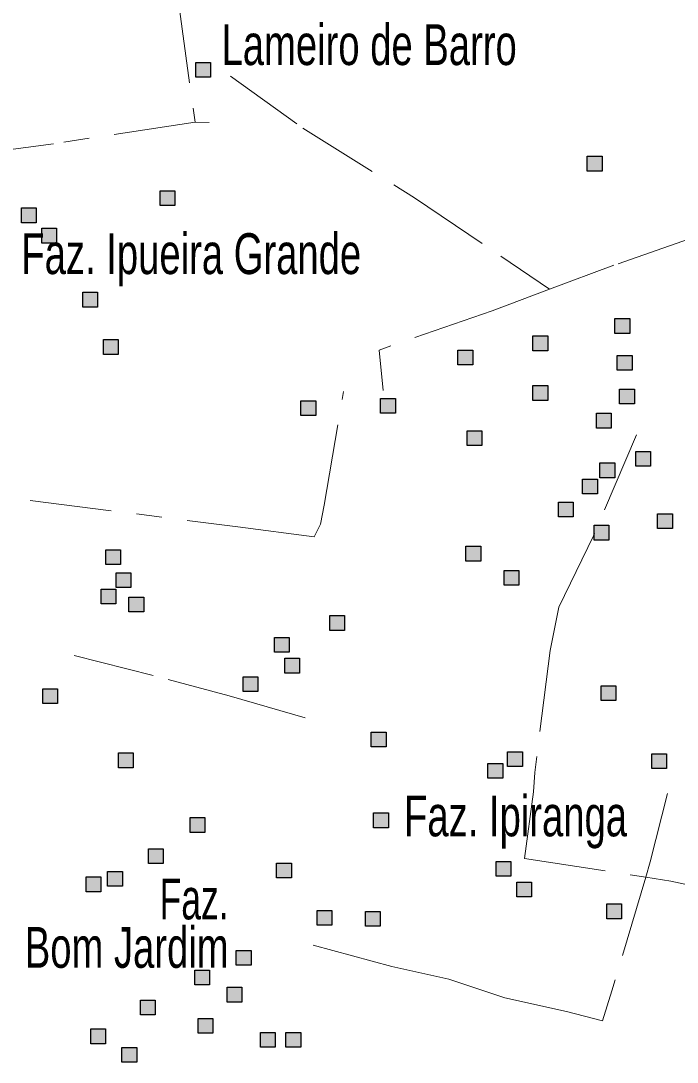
# Model space of a CAD drawing. Extents: x 445.4 to 500, y 8728.7 to 8784.
# Drawn here: x 478.913 to 481.485, y 8738.706 to 8742.79 of the extents above; entities that cross this region are included whole.
import ezdxf
from ezdxf.enums import TextEntityAlignment as Align

# ---------------------------------------------------------------- set-up
doc = ezdxf.new("R2010")
doc.units = 0
doc.header["$LTSCALE"] = 0.064
doc.linetypes.add('DOT_DASHED', pattern=[7.7, 5, -1.2, 0.3, -1.2])
doc.layers.add('2', color=7, linetype='Continuous', lineweight=25)
doc.layers.add('22', color=7, linetype='DOT_DASHED', lineweight=13)
doc.layers.add('61', color=7, linetype='Continuous')

msp = doc.modelspace()

# ---------------------------------------------------------------- hatches: boundary and pattern name
at = {"layer": '2'}
for points in [[(479.5987, 8742.6262), (479.6567, 8742.6262), (479.6567, 8742.5682), (479.5987, 8742.5682)], [(481.1327, 8742.2587), (481.1907, 8742.2587), (481.1907, 8742.2007), (481.1327, 8742.2007)], [(479.4585, 8742.1237), (479.5165, 8742.1237), (479.5165, 8742.0657), (479.4585, 8742.0657)], [(478.9155, 8742.0558), (478.9735, 8742.0558), (478.9735, 8741.9978), (478.9155, 8741.9978)], [(478.9945, 8741.9763), (479.0525, 8741.9763), (479.0525, 8741.9183), (478.9945, 8741.9183)], [(479.1553, 8741.7253), (479.2133, 8741.7253), (479.2133, 8741.6673), (479.1553, 8741.6673)], [(481.2413, 8741.6221), (481.2993, 8741.6221), (481.2993, 8741.5641), (481.2413, 8741.5641)], [(480.92, 8741.5542), (480.978, 8741.5542), (480.978, 8741.4962), (480.92, 8741.4962)], [(479.2367, 8741.5397), (479.2947, 8741.5397), (479.2947, 8741.4817), (479.2367, 8741.4817)], [(480.6259, 8741.4989), (480.6839, 8741.4989), (480.6839, 8741.4409), (480.6259, 8741.4409)], [(481.2504, 8741.4773), (481.3084, 8741.4773), (481.3084, 8741.4193), (481.2504, 8741.4193)], [(480.92, 8741.3595), (480.978, 8741.3595), (480.978, 8741.3015), (480.92, 8741.3015)], [(481.2594, 8741.346), (481.3174, 8741.346), (481.3174, 8741.288), (481.2594, 8741.288)], [(480.0105, 8741.2997), (480.0685, 8741.2997), (480.0685, 8741.2417), (480.0105, 8741.2417)], [(480.3227, 8741.3088), (480.3807, 8741.3088), (480.3807, 8741.2508), (480.3227, 8741.2508)], [(481.1689, 8741.2509), (481.2269, 8741.2509), (481.2269, 8741.1929), (481.1689, 8741.1929)], [(480.6621, 8741.182), (480.7201, 8741.182), (480.7201, 8741.124), (480.6621, 8741.124)], [(481.3228, 8741.1015), (481.3808, 8741.1015), (481.3808, 8741.0435), (481.3228, 8741.0435)], [(481.1825, 8741.0562), (481.2405, 8741.0562), (481.2405, 8740.9982), (481.1825, 8740.9982)], [(481.1146, 8740.9928), (481.1726, 8740.9928), (481.1726, 8740.9348), (481.1146, 8740.9348)], [(481.0196, 8740.9023), (481.0776, 8740.9023), (481.0776, 8740.8443), (481.0196, 8740.8443)], [(481.4087, 8740.857), (481.4667, 8740.857), (481.4667, 8740.799), (481.4087, 8740.799)], [(481.1599, 8740.8117), (481.2179, 8740.8117), (481.2179, 8740.7537), (481.1599, 8740.7537)], [(480.6576, 8740.7292), (480.7156, 8740.7292), (480.7156, 8740.6712), (480.6576, 8740.6712)], [(479.2458, 8740.7157), (479.3038, 8740.7157), (479.3038, 8740.6577), (479.2458, 8740.6577)], [(479.2865, 8740.6251), (479.3445, 8740.6251), (479.3445, 8740.5671), (479.2865, 8740.5671)], [(480.8069, 8740.6342), (480.8649, 8740.6342), (480.8649, 8740.5762), (480.8069, 8740.5762)], [(479.2277, 8740.5617), (479.2857, 8740.5617), (479.2857, 8740.5037), (479.2277, 8740.5037)], [(479.3363, 8740.53), (479.3943, 8740.53), (479.3943, 8740.472), (479.3363, 8740.472)], [(480.1236, 8740.4576), (480.1816, 8740.4576), (480.1816, 8740.3996), (480.1236, 8740.3996)], [(479.9064, 8740.3716), (479.9644, 8740.3716), (479.9644, 8740.3136), (479.9064, 8740.3136)], [(479.9472, 8740.2901), (480.0052, 8740.2901), (480.0052, 8740.2321), (479.9472, 8740.2321)], [(479.7843, 8740.2176), (479.8423, 8740.2176), (479.8423, 8740.1596), (479.7843, 8740.1596)], [(478.9984, 8740.1707), (479.0564, 8740.1707), (479.0564, 8740.1127), (478.9984, 8740.1127)], [(481.187, 8740.1824), (481.245, 8740.1824), (481.245, 8740.1244), (481.187, 8740.1244)], [(480.2865, 8740.0003), (480.3445, 8740.0003), (480.3445, 8739.9423), (480.2865, 8739.9423)], [(479.2956, 8739.9188), (479.3536, 8739.9188), (479.3536, 8739.8608), (479.2956, 8739.8608)], [(480.8205, 8739.9234), (480.8785, 8739.9234), (480.8785, 8739.8654), (480.8205, 8739.8654)], [(481.3861, 8739.9153), (481.4441, 8739.9153), (481.4441, 8739.8573), (481.3861, 8739.8573)], [(480.7436, 8739.8781), (480.8016, 8739.8781), (480.8016, 8739.8201), (480.7436, 8739.8201)], [(479.5761, 8739.6653), (479.6341, 8739.6653), (479.6341, 8739.6073), (479.5761, 8739.6073)], [(480.2956, 8739.6834), (480.3536, 8739.6834), (480.3536, 8739.6254), (480.2956, 8739.6254)], [(479.4132, 8739.5431), (479.4712, 8739.5431), (479.4712, 8739.4851), (479.4132, 8739.4851)], [(479.9155, 8739.487), (479.9735, 8739.487), (479.9735, 8739.429), (479.9155, 8739.429)], [(480.7752, 8739.4933), (480.8332, 8739.4933), (480.8332, 8739.4353), (480.7752, 8739.4353)], [(479.1689, 8739.4326), (479.2269, 8739.4326), (479.2269, 8739.3746), (479.1689, 8739.3746)], [(479.2528, 8739.4546), (479.3108, 8739.4546), (479.3108, 8739.3966), (479.2528, 8739.3966)], [(480.8567, 8739.4127), (480.9147, 8739.4127), (480.9147, 8739.3547), (480.8567, 8739.3547)], [(480.0739, 8739.3013), (480.1319, 8739.3013), (480.1319, 8739.2433), (480.0739, 8739.2433)], [(480.2637, 8739.2975), (480.3217, 8739.2975), (480.3217, 8739.2395), (480.2637, 8739.2395)], [(481.2096, 8739.3267), (481.2676, 8739.3267), (481.2676, 8739.2687), (481.2096, 8739.2687)], [(479.7571, 8739.1446), (479.8151, 8739.1446), (479.8151, 8739.0866), (479.7571, 8739.0866)], [(479.5942, 8739.0677), (479.6522, 8739.0677), (479.6522, 8739.0097), (479.5942, 8739.0097)], [(479.7209, 8738.9998), (479.7789, 8738.9998), (479.7789, 8738.9418), (479.7209, 8738.9418)], [(479.3815, 8738.95), (479.4395, 8738.95), (479.4395, 8738.892), (479.3815, 8738.892)], [(479.6078, 8738.8775), (479.6658, 8738.8775), (479.6658, 8738.8195), (479.6078, 8738.8195)], [(479.187, 8738.8368), (479.245, 8738.8368), (479.245, 8738.7788), (479.187, 8738.7788)], [(479.8521, 8738.8232), (479.9101, 8738.8232), (479.9101, 8738.7652), (479.8521, 8738.7652)], [(479.9517, 8738.8232), (480.0097, 8738.8232), (480.0097, 8738.7652), (479.9517, 8738.7652)], [(479.3091, 8738.7643), (479.3671, 8738.7643), (479.3671, 8738.7063), (479.3091, 8738.7063)]]:
    msp.add_hatch(color=256, dxfattribs=at).paths.add_polyline_path(points)

# ---------------------------------------------------------------- linework, layer by layer
for points in [[(479.5987, 8742.6262), (479.6567, 8742.6262), (479.6567, 8742.5682), (479.5987, 8742.5682)], [(481.1327, 8742.2587), (481.1907, 8742.2587), (481.1907, 8742.2007), (481.1327, 8742.2007)], [(479.4585, 8742.1237), (479.5165, 8742.1237), (479.5165, 8742.0657), (479.4585, 8742.0657)], [(478.9155, 8742.0558), (478.9735, 8742.0558), (478.9735, 8741.9978), (478.9155, 8741.9978)], [(478.9945, 8741.9763), (479.0525, 8741.9763), (479.0525, 8741.9183), (478.9945, 8741.9183)], [(479.1553, 8741.7253), (479.2133, 8741.7253), (479.2133, 8741.6673), (479.1553, 8741.6673)], [(481.2413, 8741.6221), (481.2993, 8741.6221), (481.2993, 8741.5641), (481.2413, 8741.5641)], [(480.92, 8741.5542), (480.978, 8741.5542), (480.978, 8741.4962), (480.92, 8741.4962)], [(479.2367, 8741.5397), (479.2947, 8741.5397), (479.2947, 8741.4817), (479.2367, 8741.4817)], [(480.6259, 8741.4989), (480.6839, 8741.4989), (480.6839, 8741.4409), (480.6259, 8741.4409)], [(481.2504, 8741.4773), (481.3084, 8741.4773), (481.3084, 8741.4193), (481.2504, 8741.4193)], [(480.92, 8741.3595), (480.978, 8741.3595), (480.978, 8741.3015), (480.92, 8741.3015)], [(481.2594, 8741.346), (481.3174, 8741.346), (481.3174, 8741.288), (481.2594, 8741.288)], [(480.0105, 8741.2997), (480.0685, 8741.2997), (480.0685, 8741.2417), (480.0105, 8741.2417)], [(480.3227, 8741.3088), (480.3807, 8741.3088), (480.3807, 8741.2508), (480.3227, 8741.2508)], [(481.1689, 8741.2509), (481.2269, 8741.2509), (481.2269, 8741.1929), (481.1689, 8741.1929)], [(480.6621, 8741.182), (480.7201, 8741.182), (480.7201, 8741.124), (480.6621, 8741.124)], [(481.3228, 8741.1015), (481.3808, 8741.1015), (481.3808, 8741.0435), (481.3228, 8741.0435)], [(481.1825, 8741.0562), (481.2405, 8741.0562), (481.2405, 8740.9982), (481.1825, 8740.9982)], [(481.1146, 8740.9928), (481.1726, 8740.9928), (481.1726, 8740.9348), (481.1146, 8740.9348)], [(481.0196, 8740.9023), (481.0776, 8740.9023), (481.0776, 8740.8443), (481.0196, 8740.8443)], [(481.4087, 8740.857), (481.4667, 8740.857), (481.4667, 8740.799), (481.4087, 8740.799)], [(481.1599, 8740.8117), (481.2179, 8740.8117), (481.2179, 8740.7537), (481.1599, 8740.7537)], [(480.6576, 8740.7292), (480.7156, 8740.7292), (480.7156, 8740.6712), (480.6576, 8740.6712)], [(479.2458, 8740.7157), (479.3038, 8740.7157), (479.3038, 8740.6577), (479.2458, 8740.6577)], [(479.2865, 8740.6251), (479.3445, 8740.6251), (479.3445, 8740.5671), (479.2865, 8740.5671)], [(480.8069, 8740.6342), (480.8649, 8740.6342), (480.8649, 8740.5762), (480.8069, 8740.5762)], [(479.2277, 8740.5617), (479.2857, 8740.5617), (479.2857, 8740.5037), (479.2277, 8740.5037)], [(479.3363, 8740.53), (479.3943, 8740.53), (479.3943, 8740.472), (479.3363, 8740.472)], [(480.1236, 8740.4576), (480.1816, 8740.4576), (480.1816, 8740.3996), (480.1236, 8740.3996)], [(479.9064, 8740.3716), (479.9644, 8740.3716), (479.9644, 8740.3136), (479.9064, 8740.3136)], [(479.9472, 8740.2901), (480.0052, 8740.2901), (480.0052, 8740.2321), (479.9472, 8740.2321)], [(479.7843, 8740.2176), (479.8423, 8740.2176), (479.8423, 8740.1596), (479.7843, 8740.1596)], [(478.9984, 8740.1707), (479.0564, 8740.1707), (479.0564, 8740.1127), (478.9984, 8740.1127)], [(481.187, 8740.1824), (481.245, 8740.1824), (481.245, 8740.1244), (481.187, 8740.1244)], [(480.2865, 8740.0003), (480.3445, 8740.0003), (480.3445, 8739.9423), (480.2865, 8739.9423)], [(479.2956, 8739.9188), (479.3536, 8739.9188), (479.3536, 8739.8608), (479.2956, 8739.8608)], [(480.8205, 8739.9234), (480.8785, 8739.9234), (480.8785, 8739.8654), (480.8205, 8739.8654)], [(481.3861, 8739.9153), (481.4441, 8739.9153), (481.4441, 8739.8573), (481.3861, 8739.8573)], [(480.7436, 8739.8781), (480.8016, 8739.8781), (480.8016, 8739.8201), (480.7436, 8739.8201)], [(479.5761, 8739.6653), (479.6341, 8739.6653), (479.6341, 8739.6073), (479.5761, 8739.6073)], [(480.2956, 8739.6834), (480.3536, 8739.6834), (480.3536, 8739.6254), (480.2956, 8739.6254)], [(479.4132, 8739.5431), (479.4712, 8739.5431), (479.4712, 8739.4851), (479.4132, 8739.4851)], [(479.9155, 8739.487), (479.9735, 8739.487), (479.9735, 8739.429), (479.9155, 8739.429)], [(480.7752, 8739.4933), (480.8332, 8739.4933), (480.8332, 8739.4353), (480.7752, 8739.4353)], [(479.1689, 8739.4326), (479.2269, 8739.4326), (479.2269, 8739.3746), (479.1689, 8739.3746)], [(479.2528, 8739.4546), (479.3108, 8739.4546), (479.3108, 8739.3966), (479.2528, 8739.3966)], [(480.8567, 8739.4127), (480.9147, 8739.4127), (480.9147, 8739.3547), (480.8567, 8739.3547)], [(480.0739, 8739.3013), (480.1319, 8739.3013), (480.1319, 8739.2433), (480.0739, 8739.2433)], [(480.2637, 8739.2975), (480.3217, 8739.2975), (480.3217, 8739.2395), (480.2637, 8739.2395)], [(481.2096, 8739.3267), (481.2676, 8739.3267), (481.2676, 8739.2687), (481.2096, 8739.2687)], [(479.7571, 8739.1446), (479.8151, 8739.1446), (479.8151, 8739.0866), (479.7571, 8739.0866)], [(479.5942, 8739.0677), (479.6522, 8739.0677), (479.6522, 8739.0097), (479.5942, 8739.0097)], [(479.7209, 8738.9998), (479.7789, 8738.9998), (479.7789, 8738.9418), (479.7209, 8738.9418)], [(479.3815, 8738.95), (479.4395, 8738.95), (479.4395, 8738.892), (479.3815, 8738.892)], [(479.6078, 8738.8775), (479.6658, 8738.8775), (479.6658, 8738.8195), (479.6078, 8738.8195)], [(479.187, 8738.8368), (479.245, 8738.8368), (479.245, 8738.7788), (479.187, 8738.7788)], [(479.8521, 8738.8232), (479.9101, 8738.8232), (479.9101, 8738.7652), (479.8521, 8738.7652)], [(479.9517, 8738.8232), (480.0097, 8738.8232), (480.0097, 8738.7652), (479.9517, 8738.7652)], [(479.3091, 8738.7643), (479.3671, 8738.7643), (479.3671, 8738.7063), (479.3091, 8738.7063)]]:
    msp.add_lwpolyline(points, close=True, dxfattribs=at)
at = {"layer": '22'}
msp.add_line((479.6508, 8742.3915), (479.5955, 8742.3921), dxfattribs=at)
for points in [[(480.2613, 8743.1115), (479.8832, 8743.4655), (479.4001, 8743.9046), (479.5304, 8742.8637), (479.5955, 8742.3921)], [(479.7344, 8742.5723), (480.018, 8742.3685), (480.4561, 8742.0951), (480.7945, 8741.8665), (480.9855, 8741.7373)], [(479.5955, 8742.3921), (479.0402, 8742.308), (478.2422, 8742.1996), (477.8894, 8742.1454), (477.2204, 8742.0367), (476.8458, 8741.9879), (477.0521, 8741.6356), (477.1253, 8741.5147)], [(481.5559, 8741.9427), (481.2375, 8741.8317), (480.9855, 8741.7373)], [(480.9855, 8741.7373), (480.7597, 8741.6527), (480.3167, 8741.4986), (480.3325, 8741.3404)], [(478.9494, 8740.9091), (479.7638, 8740.8057), (480.0625, 8740.766), (480.0874, 8740.8157), (480.1023, 8740.8902), (480.1772, 8741.3364)], [(481.326, 8741.1664), (481.1567, 8740.77), (481.0218, 8740.4907), (480.9869, 8740.3211), (480.9269, 8739.8423), (480.9222, 8739.767), (480.8867, 8739.5056), (481.3619, 8739.4313)], [(479.1215, 8740.3014), (479.49, 8740.2075), (479.7289, 8740.1429), (480.0271, 8740.0568)], [(481.4469, 8739.7595), (481.38, 8739.492), (481.3619, 8739.4313)], [(481.3619, 8739.4313), (481.2295, 8738.9864), (481.193, 8738.868), (481.0516, 8738.9044), (480.8098, 8738.9591), (480.5909, 8739.032), (480.3674, 8739.0821), (479.9802, 8739.1866)], [(481.3619, 8739.4313), (481.461, 8739.4158), (481.6658, 8739.3709), (482.2252, 8739.2762), (482.2339, 8739.2758)]]:
    msp.add_lwpolyline(points, dxfattribs=at)

# ---------------------------------------------------------------- texts
at = {"layer": '61', "width": 0.7}
for s, p in [('Lameiro de Barro', (479.6995, 8742.6164)), ('Faz. Ipueira Grande', (478.9148, 8741.7968)), ('Faz. Ipiranga', (480.4147, 8739.592))]:
    msp.add_text(s, height=0.16, dxfattribs=at).set_placement(p)
at = {"layer": '61'}
for s, width, p in [('Faz.', 0.65, (479.7272, 8739.2664)), ('Bom Jardim', 0.7, (479.7272, 8739.0764))]:
    msp.add_text(s, height=0.16, dxfattribs=dict(at, width=width)).set_placement(p, align=Align.RIGHT)

doc.saveas('drawing.dxf')
